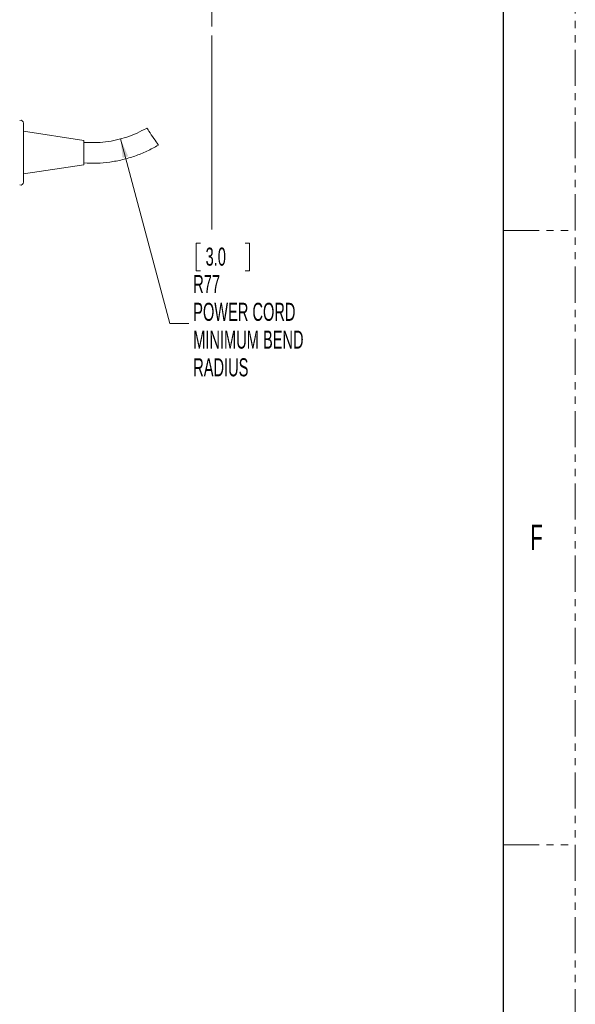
# Model space of a CAD drawing. Header units: millimetres. Extents: x 0 to 1118, y 0 to 864.
# Tile 511 of 512: x 1020 to 1118, y 512 to 685. Entities that reach past the tile are written whole.
import ezdxf

# ---------------------------------------------------------------- set-up
doc = ezdxf.new("R2010")
doc.units = ezdxf.units.MM
doc.linetypes.add('PHANTOM', pattern=[12.7, 6.35, -1.27, 1.27, -1.27, 1.27, -1.27])
doc.styles.add('SLDTEXTSTYLE0', font='TXT', dxfattribs={"width": 0.605})
doc.styles.add('SLDTEXTSTYLE1', font='TXT', dxfattribs={"width": 0.6})
doc.dimstyles.new('SLDDIMSTYLE1', dxfattribs={"dimtxt": 3.175, "dimasz": 3.302, "dimexe": 0, "dimexo": 0.0625, "dimgap": 0.79375, "dimtad": 0, "dimtih": 1, "dimtoh": 1, "dimdec": 1, "dimlfac": 4, "dimrnd": 1e-09, "dimzin": 4, "dimdsep": 46, "dimtxsty": 'SLDTEXTSTYLE0', "dimsah": 1, "dimcen": 0.09, "dimadec": 0, "dimazin": 1, "dimtfac": 1, "dimtofl": 0, "dimtmove": 0, "dimatfit": 3, "dimfxl": 1, "dimfrac": 2, "dimtolj": 1, "dimtzin": 12, "dimarcsym": 0})
doc.dimstyles.new('SLDDIMSTYLE11', dxfattribs={"dimtxt": 3.175, "dimasz": 3.302, "dimexe": 0, "dimexo": 0.0625, "dimgap": 0.79375, "dimtad": 0, "dimtih": 1, "dimtoh": 1, "dimdec": 0, "dimlfac": 4, "dimrnd": 1e-09, "dimzin": 12, "dimdsep": 46, "dimtxsty": 'SLDTEXTSTYLE0', "dimsah": 1, "dimcen": 0, "dimadec": 0, "dimazin": 3, "dimtfac": 1, "dimtofl": 0, "dimtmove": 0, "dimatfit": 3, "dimfxl": 1, "dimfrac": 2, "dimtolj": 1, "dimtzin": 12, "dimarcsym": 0})

# ---------------------------------------------------------------- blocks, each defined once
blk = doc.blocks.new('_D_30')
at = {"color": 7, "linetype": 'Continuous', "lineweight": 0}
for p, q in [((999.66, 674.1), (999.66, 695.18)), ((1053.66, 683.53), (1053.66, 695.18)), ((999.66, 693.58), (991.68, 693.58)), ((1053.66, 693.58), (999.66, 693.58))]:
    blk.add_line(p, q, dxfattribs=at)
for points in [[(999.66, 693.58), (1002.96, 693.07), (1002.96, 694.09)], [(1053.66, 693.58), (1050.36, 694.09), (1050.36, 693.07)]]:
    blk.add_solid(points, dxfattribs=at)
at = {"color": 7, "linetype": 'Continuous', "lineweight": 0, "char_height": 3.175, "attachment_point": 1, "style": 'SLDTEXTSTYLE0'}
for s, insert in [('216.0', (980.77, 700.11)), ('POWER CORD', (961.16, 695.24)), ('MINIMUM CLEARANCE', (944.18, 690.36))]:
    blk.add_mtext(s, dxfattribs=dict(at, insert=insert))
blk = doc.blocks.new('_D_33')
at = {"color": 7, "linetype": 'Continuous', "lineweight": 0}
for p, q in [((1037.61, 663.77), (1046.3, 631.32)), ((1051.66, 645.46), (1050.93, 645.46)), ((1050.93, 645.46), (1050.93, 640.58)), ((1059.54, 645.46), (1060.27, 645.46)), ((1060.27, 645.46), (1060.27, 640.58)), ((1050.93, 640.58), (1051.66, 640.58)), ((1060.27, 640.58), (1059.54, 640.58)), ((1046.3, 631.32), (1049.59, 631.32))]:
    blk.add_line(p, q, dxfattribs=at)
blk.add_solid([(1037.61, 663.77), (1037.97, 660.45), (1038.95, 660.71)], dxfattribs=at)
at = {"color": 7, "linetype": 'Continuous', "lineweight": 0, "char_height": 3.175, "attachment_point": 1, "style": 'SLDTEXTSTYLE0'}
for s, insert in [('3.0', (1052.57, 644.68)), ('R77', (1050.39, 639.85)), ('POWER CORD', (1050.39, 634.98)), ('MINIMUM BEND', (1050.39, 630.1)), ('RADIUS', (1050.39, 625.23))]:
    blk.add_mtext(s, dxfattribs=dict(at, insert=insert))

msp = doc.modelspace()

# ---------------------------------------------------------------- linework, layer by layer
at = {"color": 7, "linetype": 'PHANTOM', "lineweight": 0}
for p, q in [((1117.6, 0), (1117.6, 863.6)), ((1104.9, 647.7), (1117.6, 647.7)), ((1104.9, 539.75), (1117.6, 539.75))]:
    msp.add_line(p, q, dxfattribs=at)
at = {"color": 7, "linetype": 'Continuous', "lineweight": 30}
msp.add_line((1104.9, 838.2), (1104.9, 25.4), dxfattribs=at)
at = {"color": 7, "linetype": 'Continuous', "lineweight": 0}
msp.add_line((1053.6598, 681.9316), (1053.6598, 647.8651), dxfattribs=at)
at = {"color": 7, "linetype": 'Continuous', "lineweight": 15}
for p, q in [((1020.5361, 666.5491), (1020.5361, 661.3604)), ((1031.1611, 663.5225), (1020.5361, 665.1104)), ((1031.1611, 663.5225), (1031.1611, 659.1983)), ((1020.5361, 661.3604), (1020.5361, 656.1718)), ((1020.5361, 657.6104), (1031.1611, 659.1983))]:
    msp.add_line(p, q, dxfattribs=at)
at = {"color": 7, "linetype": 'Continuous', "lineweight": 15, "flags": 128}
msp.add_lwpolyline([(1042.2205, 665.6796), (1042.2461, 665.6421), (1042.3216, 665.5313), (1042.4432, 665.3529), (1042.6048, 665.1158), (1042.7984, 664.8318), (1043.0142, 664.5152), (1043.2413, 664.182), (1043.4685, 663.8487), (1043.6843, 663.5322), (1043.8779, 663.2482), (1044.0395, 663.0111), (1044.1611, 662.8326), (1044.2366, 662.7219), (1044.2622, 662.6843)], dxfattribs=at)
at = {"color": 7, "linetype": 'Continuous', "lineweight": 15}
for centre, start, end in [((1020.0361, 666.5491), 0, 110), ((1020.0361, 656.1718), 250, 0)]:
    msp.add_arc(centre, 0.5, start, end, dxfattribs=at)
for points, knots in [([(1042.2205, 665.6796), (1041.657, 665.3767), (1040.53, 664.7709), (1038.7354, 664.0814), (1036.887, 663.5607), (1034.9946, 663.2335), (1033.0782, 663.0818), (1031.8001, 663.1426), (1031.1611, 663.1729)], [0, 0, 0, 0, 0.16666653, 0.3333334, 0.50000022, 0.6666664, 0.83333378, 1, 1, 1, 1]), ([(1031.1611, 659.5479), (1031.9206, 659.521), (1033.4397, 659.4672), (1035.714, 659.675), (1037.9571, 660.0907), (1040.1454, 660.7358), (1042.2672, 661.5805), (1043.5972, 662.3164), (1044.2622, 662.6843)], [0, 0, 0, 0, 0.166666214, 0.333332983, 0.499999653, 0.666666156, 0.83333323, 1, 1, 1, 1])]:
    msp.add_open_spline(points, degree=3, knots=knots, dxfattribs=at)

# ---------------------------------------------------------------- texts
at = {"color": 7, "linetype": 'Continuous', "lineweight": 0, "insert": (1109.6943, 595.9977), "char_height": 4.445, "attachment_point": 1, "style": 'SLDTEXTSTYLE1'}
msp.add_mtext('F', dxfattribs=at)

# ---------------------------------------------------------------- dimensions: what is measured, and where the dimension line sits
at = {"color": 7, "linetype": 'Continuous', "lineweight": 0}
dim = msp.add_linear_dim(base=(1053.6598, 693.5786), p1=(999.6598, 672.4964), p2=(1053.6598, 681.9316), text='<>\\PPOWER CORD\\PMINIMUM CLEARANCE', dimstyle='SLDDIMSTYLE1', dxfattribs=at)
dim.commit()
dim.dimension.update_dxf_attribs({"geometry": '_D_30', "text_midpoint": (967.9326, 693.5786), "dimtype": 160})
dim = msp.add_radius_dim(center=(1032.6268, 682.3561), mpoint=(1037.6063, 663.7726), text='<>\\PPOWER CORD \\PMINIMUM BEND\\PRADIUS', dimstyle='SLDDIMSTYLE11', dxfattribs=at)
dim.commit()
dim.dimension.update_dxf_attribs({"geometry": '_D_33', "text_midpoint": (1066.8649, 633.6609), "dimtype": 164})

doc.saveas('drawing.dxf')
